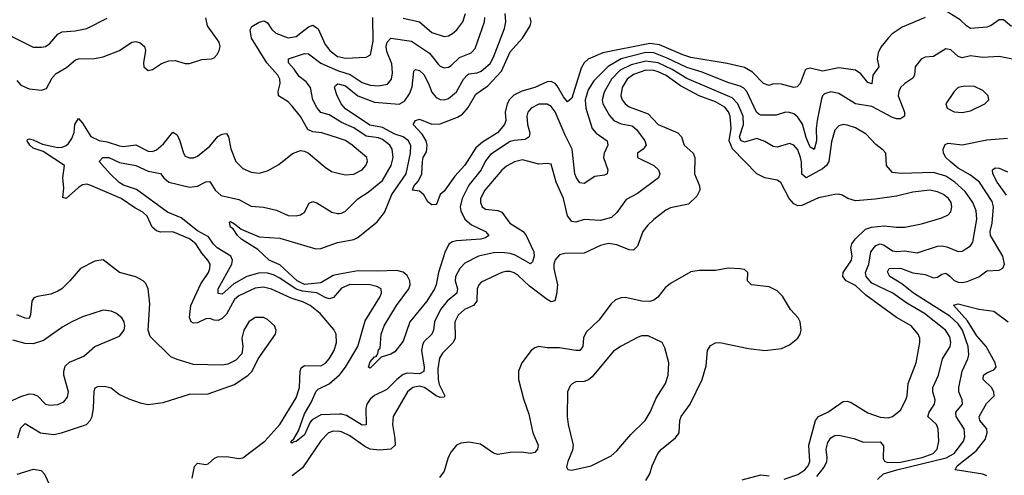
# Model space of a CAD drawing. Header units: inches. Extents: x 1694797 to 1849917, y 907313 to 1017959.
# Tile 709 of 834: x 1838444 to 1843235, y 964283 to 966500. Entities that reach past the tile are written whole.
import ezdxf

# ---------------------------------------------------------------- set-up
doc = ezdxf.new("R2010")
doc.units = ezdxf.units.IN
doc.header["$MEASUREMENT"] = 0
doc.layers.add('B8936', color=7, linetype='Continuous')
doc.layers.add('B8946', color=7, linetype='Continuous')

msp = doc.modelspace()

# ---------------------------------------------------------------- linework, layer by layer
at = {"layer": 'B8936', "color": 5}
for points, elevation in [([(1838370, 966436.8), (1838510, 966366), (1838550, 966365.8), (1838570, 966370.2), (1838590, 966383.6), (1838629.8, 966430), (1838650, 966440.6), (1838713.7, 966446.3), (1838770, 966457.8), (1838870, 966507.9)], 640), ([(1838430, 966204.9), (1838450, 966181.4), (1838490, 966164.4), (1838550, 966156.8), (1838574.1, 966165.9), (1838602.6, 966217.4), (1838621.1, 966238.9), (1838672.2, 966267.8), (1838715.3, 966304.7), (1838730, 966310.1), (1838808.9, 966311.1), (1838850, 966320.1), (1838930, 966350.9), (1838990, 966390.9), (1839010, 966393.4), (1839030, 966387.2), (1839051.4, 966370), (1839056.9, 966350), (1839046.5, 966290), (1839048.9, 966270), (1839070, 966252.7), (1839090, 966258), (1839133.6, 966286.4), (1839170, 966300.5), (1839201.1, 966301.1), (1839250, 966287.4), (1839270, 966287.2), (1839330, 966305.8), (1839377.2, 966310), (1839390, 966314.6), (1839404.4, 966330), (1839415, 966350), (1839419.3, 966370), (1839414.8, 966390), (1839357.9, 966470), (1839349, 966509)], 620), ([(1840000, 965921.8), (1839913.6, 965950), (1839870, 965954.5), (1839845.4, 965965.4), (1839810, 966028.7), (1839770, 966079.8), (1839750, 966100.3), (1839704.1, 966130), (1839701.8, 966150), (1839710.9, 966189.1), (1839710.2, 966210.2), (1839700.4, 966230), (1839647.2, 966290), (1839572.1, 966410), (1839566, 966450), (1839572.8, 966467.2), (1839610, 966488.8), (1839634.2, 966494.2), (1839650, 966484.7), (1839671.6, 966451.6), (1839690, 966434.6), (1839750, 966412.4), (1839790, 966418.9), (1839850, 966465.3), (1839870, 966472.8), (1839895.5, 966455.5), (1839930, 966379.7), (1839953.8, 966350), (1839990, 966321.8), (1840000, 966319.7)], 580), ([(1840000, 966005.8), (1839950, 966036.6), (1839909.2, 966049.2), (1839890, 966072.5), (1839870.9, 966110), (1839859.2, 966170), (1839838.1, 966198.1), (1839803.7, 966223.7), (1839779.7, 966259.7), (1839751.8, 966290), (1839751.5, 966310), (1839830, 966335.7), (1839850, 966334.5), (1839909.3, 966289.3), (1839990, 966253.1), (1840000, 966249.9)], 560), ([(1840000, 966108.3), (1839989.3, 966130), (1839975.5, 966170), (1839980, 966180), (1839991.8, 966188.2), (1840000, 966186.1)], 540), ([(1839283.2, 964270), (1839294.4, 964325.6), (1839310, 964342.2), (1839350, 964335.9), (1839360.5, 964339.5), (1839392.5, 964367.5), (1839406.9, 964373.1), (1839450, 964374.4), (1839510, 964365.1), (1839530, 964368.2), (1839637.4, 964450), (1839710, 964531.1), (1839790, 964660.7), (1839804.9, 964710), (1839808.7, 964790), (1839814.2, 964805.8), (1839830, 964817.3), (1839910, 964816.2), (1839931.4, 964828.6), (1839950.5, 964850), (1839974.3, 964890), (1839985.9, 964930), (1839984.3, 964970), (1839972.3, 964992.3), (1839905.5, 965070), (1839857, 965110), (1839825.5, 965125.5), (1839764.7, 965144.7), (1839670, 965189.2), (1839630, 965199.4), (1839590, 965194.2), (1839510, 965156.5), (1839490, 965138.2), (1839450, 965067.6), (1839430, 965046.6), (1839410, 965036.7), (1839390, 965038.3), (1839370, 965046.9), (1839350, 965044.3), (1839310, 965025.7), (1839290, 965024.1), (1839277.7, 965030), (1839270.5, 965050.5), (1839276.5, 965110), (1839325.1, 965214.9), (1839362.1, 965270), (1839369.9, 965290.1), (1839370.4, 965310), (1839359.9, 965330), (1839330, 965364.4), (1839301.6, 965410), (1839270, 965433.5), (1839190, 965468), (1839130, 965466.1), (1839110, 965473.2), (1839088.6, 965490), (1839064.2, 965544.2), (1839043.7, 965563.7), (1839004.3, 965584.3), (1838938, 965630), (1838790, 965692.6), (1838770, 965699.1), (1838750, 965696.8), (1838730, 965684.1), (1838670, 965629.7), (1838654.6, 965634.6), (1838658.9, 965681.1), (1838654.3, 965730), (1838662.2, 965790), (1838558.2, 965858.2), (1838510, 965874.6), (1838493.3, 965890), (1838481.2, 965910), (1838482.9, 965917.1), (1838490, 965920.8), (1838510, 965916), (1838554.5, 965894.5), (1838630, 965878.9), (1838650, 965879.9), (1838670, 965887.4), (1838682.4, 965897.6), (1838698, 965922), (1838708.4, 965951.6), (1838712.7, 965990), (1838730, 966019.6), (1838750, 965996.3), (1838790, 965931), (1838830, 965912.7), (1838870, 965906.1), (1838930, 965885.7), (1838950, 965883.4), (1839010, 965891.8), (1839070, 965860.3), (1839090, 965858.8), (1839110, 965867.3), (1839143.5, 965896.5), (1839190, 965952.1), (1839210, 965940.2), (1839224, 965910), (1839241, 965850), (1839250, 965835.6), (1839270, 965827.5), (1839290, 965828.5), (1839310, 965836.9), (1839370, 965884.7), (1839408.3, 965931.7), (1839430, 965943.5), (1839450, 965946), (1839460.2, 965930), (1839472.1, 965872.1), (1839496.5, 965810), (1839530, 965776.5), (1839570, 965758.2), (1839610, 965753.6), (1839650, 965764.4), (1839704.2, 965795.8), (1839771.6, 965848.4), (1839810, 965863.6), (1839830, 965860.7), (1839850, 965851.3), (1839930, 965782.7), (1839961.8, 965761.8), (1840000, 965752.5)], 580), ([(1840000, 965182.7), (1839971.5, 965148.5), (1839950, 965142.8), (1839930, 965148.3), (1839890, 965172), (1839819.3, 965179.3), (1839788.9, 965188.9), (1839710, 965243), (1839678.9, 965258.9), (1839650, 965266.7), (1839612.2, 965267.7), (1839549, 965251), (1839485.2, 965214.8), (1839430, 965164.8), (1839410, 965167.8), (1839409.1, 965190), (1839475.7, 965310), (1839479.9, 965330), (1839471.5, 965350), (1839405.7, 965390), (1839387.4, 965407.4), (1839363, 965443), (1839310, 965472.5), (1839230, 965535.4), (1839163.1, 965563.1), (1839013.2, 965673.2), (1838950, 965695.1), (1838928.3, 965708.3), (1838883.6, 965750), (1838831.6, 965810), (1838848.3, 965830), (1838878.3, 965830), (1838930, 965804.7), (1839010, 965790.1), (1839070, 965763.9), (1839130, 965752.2), (1839145.1, 965730), (1839170, 965709.2), (1839270, 965686), (1839309.9, 965690.1), (1839350, 965711.1), (1839370, 965713.1), (1839395.8, 965670), (1839424.7, 965644.7), (1839510, 965625.9), (1839570, 965593), (1839630, 965587.8), (1839694.1, 965574.1), (1839750, 965547.7), (1839790, 965545.2), (1839810, 965550.3), (1839830, 965564.2), (1839852.3, 965607.7), (1839870, 965615.6), (1839890, 965609.1), (1839963.2, 965563.2), (1839990, 965557.2), (1840000, 965557.7)], 560), ([(1840000, 965261.4), (1839970, 965255.6), (1839910, 965219.7), (1839830, 965212), (1839794.3, 965230), (1839710, 965307.7), (1839658.5, 965330), (1839602, 965382), (1839524.5, 965430), (1839503.5, 965450), (1839482.7, 965482.7), (1839469.8, 965490), (1839465.3, 965514.7), (1839470, 965518), (1839490, 965507.7), (1839520.9, 965480.9), (1839610, 965443.2), (1839710, 965437.3), (1839885.1, 965385.1), (1839910, 965387.6), (1839990, 965416.1), (1840000, 965417.8)], 540), ([(1838435, 964465), (1838450, 964514), (1838470, 964535.6), (1838545.8, 964490), (1838610, 964482.1), (1838648.3, 964490), (1838768.7, 964530), (1838787.5, 964550), (1838796.3, 964570), (1838803.2, 964610), (1838806.6, 964693.4), (1838811.8, 964708.2), (1838824.7, 964715.3), (1838856.7, 964716.7), (1838889.3, 964709.3), (1838930, 964677.3), (1838974.7, 964654.7), (1839030, 964635.9), (1839070, 964628.1), (1839142.5, 964637.5), (1839270, 964677.5), (1839360.5, 964679.5), (1839490, 964725.4), (1839555.1, 964770), (1839575.1, 964790), (1839604.7, 964850), (1839689, 964970), (1839692.3, 964990), (1839683.2, 965010), (1839650, 965040.8), (1839630, 965051.3), (1839590, 965051.5), (1839559.6, 965030), (1839535.4, 964990), (1839525, 964950), (1839529.5, 964910), (1839525.4, 964874.6), (1839496.5, 964843.5), (1839456.1, 964823.9), (1839430, 964819.8), (1839290, 964822.5), (1839210, 964846.2), (1839180.1, 964860.1), (1839079.5, 964959.5), (1839069.5, 964990), (1839077.6, 965117.6), (1839068.9, 965190), (1839057.4, 965217.4), (1839045.1, 965230), (1839010, 965248.9), (1838930, 965270.9), (1838850, 965331.2), (1838810, 965325.4), (1838739.5, 965290), (1838688.2, 965230), (1838648.8, 965191.2), (1838630, 965178.6), (1838594.9, 965165.1), (1838530, 965154.1), (1838513.1, 965146.9), (1838502.6, 965130), (1838496.3, 965063.7), (1838490, 965046.6), (1838470, 965047.2), (1838430, 965063.9)], 620), ([(1838390, 964638.8), (1838450, 964666.8), (1838490, 964679.1), (1838510, 964679), (1838530, 964670.2), (1838570, 964630.2), (1838590, 964624.9), (1838630, 964627.2), (1838658.9, 964641.1), (1838676.6, 964663.4), (1838682, 964690), (1838659.4, 964770), (1838658.2, 964790), (1838666.1, 964813.9), (1838686.9, 964833.1), (1838756.2, 964863.8), (1838810, 964910.2), (1838930, 964960.3), (1838951.9, 964990), (1838955.8, 965010), (1838952.8, 965030), (1838940.4, 965050), (1838911.9, 965071.9), (1838890, 965081.4), (1838850, 965087.3), (1838750, 965054.2), (1838698, 965030), (1838654.4, 965005.6), (1838559.9, 964940.1), (1838510, 964922.6), (1838470, 964925), (1838410, 964941.7)], 640), ([(1840000, 964581), (1839910, 964577.4), (1839866.9, 964553.1), (1839857.7, 964542.3), (1839830, 964481.1), (1839790, 964448), (1839774.9, 964445.1), (1839770, 964439.5), (1839764, 964444), (1839764.4, 964450), (1839778.6, 964461.4), (1839800.3, 964499.7), (1839830, 964582.4), (1839862.1, 964637.9), (1839886.6, 964693.4), (1839897, 964703), (1839950, 964729.1), (1840000, 964773)], 560), ([(1840000, 964496), (1839970, 964498.1), (1839946.7, 964490), (1839910, 964450.9), (1839820.1, 964319.9), (1839770, 964280.2)], 580), ([(1838591.6, 964231.6), (1838567.2, 964287.2), (1838550, 964304.4), (1838510, 964311.1), (1838430, 964287.4)], 620)]:
    msp.add_lwpolyline(points, dxfattribs=dict(at, elevation=elevation))
at = {"layer": 'B8946', "color": 5}
for points, elevation in [([(1840000, 966186.1), (1840030, 966178.4), (1840089.1, 966129.1), (1840170, 966098.7), (1840290.3, 966089.7), (1840317.1, 966102.9), (1840341.2, 966138.8), (1840353.5, 966173.5), (1840362.5, 966250), (1840370, 966257.8), (1840390, 966253.6), (1840410, 966233.2), (1840433.7, 966190), (1840450, 966148.1), (1840470, 966121.8), (1840490, 966111.6), (1840510, 966110.8), (1840530, 966117.2), (1840570, 966148.6), (1840604.1, 966210), (1840621.1, 966230), (1840630, 966236.6), (1840670, 966241.7), (1840690, 966249.2), (1840733.2, 966286.8), (1840750, 966317.6), (1840802.1, 966457.9), (1840809.3, 966490), (1840806.4, 966530)], 540), ([(1840000, 966249.9), (1840052.6, 966232.7), (1840110, 966194.5), (1840150, 966181.2), (1840190, 966177.6), (1840233.1, 966186.9), (1840253.7, 966210), (1840258.5, 966241.5), (1840254.8, 966285.2), (1840230, 966345.8), (1840227.8, 966370), (1840231.2, 966390), (1840250, 966411), (1840350, 966395), (1840437.9, 966337.9), (1840481.7, 966281.7), (1840490, 966273.5), (1840510, 966266), (1840530, 966268.6), (1840543.4, 966276.6), (1840583.4, 966316.6), (1840640.9, 966339.1), (1840659.4, 966360.6), (1840705.2, 966490), (1840706.8, 966510)], 560), ([(1840000, 966319.7), (1840030, 966313.3), (1840130, 966317.5), (1840151.5, 966328.5), (1840164.6, 966395.4), (1840162.7, 966510)], 580), ([(1840310, 966507.8), (1840389.3, 966489.3), (1840450, 966438.3), (1840510, 966418.3), (1840530, 966421.4), (1840550, 966432.7), (1840570.6, 966450), (1840600.9, 966490), (1840612.9, 966530)], 580), ([(1842850, 966511.2), (1842736.8, 966463.2), (1842689.5, 966430.5), (1842669.5, 966410.5), (1842633.7, 966366.3), (1842620.4, 966339.6), (1842616.3, 966310), (1842623.6, 966270), (1842594.5, 966230), (1842590, 966188.6), (1842570, 966194), (1842537.2, 966237.2), (1842510, 966254.4), (1842430, 966266.3), (1842350, 966248.9), (1842290, 966264.6), (1842270, 966259.7), (1842266, 966254), (1842240.9, 966190), (1842227.2, 966172.8), (1842210, 966169.9), (1842150, 966186), (1842110, 966187.3), (1842090, 966180.7), (1842062.2, 966190), (1842010, 966244.7), (1841970, 966267), (1841886.2, 966286.2), (1841710, 966316.7), (1841670, 966329.4), (1841557.6, 966377.6), (1841510, 966384), (1841281.8, 966338.2), (1841210, 966307.9), (1841190.5, 966289.5), (1841175.6, 966264.4), (1841130, 966119.1), (1841110, 966100.3), (1841090, 966124.9), (1841059, 966179), (1841050, 966189.3), (1841030, 966199.9), (1841010, 966197), (1840950, 966170.7), (1840887, 966153), (1840847.7, 966132.3), (1840827.5, 966112.5), (1840815.1, 966090), (1840806.7, 966050), (1840808.8, 966010), (1840803.2, 965990), (1840768.5, 965950), (1840695.2, 965904.8), (1840662.9, 965877.1), (1840610, 965791.8), (1840561.6, 965738.4), (1840510, 965666.3), (1840490.2, 965649.8), (1840474.3, 965605.7), (1840470, 965600.7), (1840450, 965598.7), (1840430, 965614.5), (1840410, 965647.8), (1840390, 965666.6), (1840355.3, 965670), (1840361, 965690), (1840384.4, 965715.6), (1840401.4, 965750), (1840403.9, 965810), (1840407.8, 965830), (1840422.9, 965857.1), (1840427.3, 965890), (1840422.4, 965910), (1840402.4, 965942.4), (1840358, 965990), (1840369.7, 966010), (1840390, 966016.5), (1840450, 965992), (1840490, 965992.9), (1840574.5, 966025.5), (1840599.3, 966040.7), (1840626.6, 966073.4), (1840662.6, 966137.4), (1840721.2, 966178.8), (1840788.7, 966250), (1840830, 966343.9), (1840889.9, 966410.1), (1840927, 966470), (1840933.2, 966490), (1840928, 966510)], 520), ([(1843270, 966467.4), (1843230, 966499.8), (1843210, 966499.8), (1843170, 966471.6), (1843150, 966464.1), (1843070, 966457.4), (1843050, 966469.9), (1843019, 966499), (1842930, 966554.3)], 520), ([(1843290, 966305), (1843210, 966320.5), (1843130, 966315.5), (1843070, 966323.7), (1843030, 966314.9), (1843010, 966320.2), (1842974.1, 966354.1), (1842950, 966358), (1842890, 966321.4), (1842850, 966317.2), (1842830, 966308.2), (1842800.8, 966270), (1842797.5, 966230), (1842790, 966215.1), (1842750.3, 966190), (1842730, 966169.6), (1842720.7, 966150), (1842718.6, 966130), (1842749.3, 966050), (1842748.3, 966030), (1842730, 966018.1), (1842710, 966017.7), (1842690, 966024), (1842590, 966077.5), (1842511.2, 966091.2), (1842430, 966140.7), (1842390, 966148.5), (1842360.5, 966139.5), (1842350.1, 966129.9), (1842344.5, 966115.5), (1842323.4, 966010), (1842318.6, 965970), (1842320.1, 965910), (1842310, 965868.8), (1842290, 965880.2), (1842270, 965926.2), (1842252.1, 965992.1), (1842230, 966026.1), (1842210, 966041.4), (1842190, 966049.2), (1842170, 966050.6), (1842124, 966036), (1842050, 966035.6), (1842040.6, 966040.6), (1842029.6, 966049.6), (1841981.2, 966150), (1841967, 966167), (1841950, 966177), (1841890, 966194.2), (1841764.7, 966244.7), (1841690, 966267.5), (1841593.7, 966313.7), (1841530, 966338.2), (1841490, 966340.8), (1841370.7, 966309.3), (1841307, 966273), (1841237.7, 966202.3), (1841210, 966159.4), (1841195.8, 966110), (1841198.3, 966070), (1841228.9, 965970), (1841248.1, 965948.1), (1841302.8, 965910), (1841305.8, 965890), (1841287.8, 965850), (1841284.2, 965830), (1841305.2, 965770), (1841303.1, 965750), (1841290, 965743.7), (1841243.1, 965736.9), (1841190, 965703.5), (1841170, 965706.6), (1841152.8, 965730), (1841145.5, 965750), (1841132.6, 965870), (1841097.9, 965937.9), (1841050, 966051.7), (1841030, 966078), (1841010, 966088.5), (1840970, 966088.6), (1840932.3, 966070), (1840916.8, 966050), (1840911.4, 966030), (1840915.1, 965990), (1840925.3, 965950), (1840923.2, 965930), (1840903.2, 965916.8), (1840850, 965913.1), (1840830, 965906.7), (1840735.5, 965844.5), (1840710, 965813.7), (1840689.6, 965770), (1840630, 965695.2), (1840596.2, 965630), (1840587.4, 965590), (1840589.6, 965570), (1840609.6, 965530), (1840642.3, 965502.3), (1840710.3, 965470), (1840726, 965450), (1840710, 965439.3), (1840687.1, 965433), (1840570, 965423.7), (1840550, 965419.5), (1840532.2, 965407.8), (1840512.4, 965367.6), (1840481.2, 965270), (1840471.2, 965210), (1840463, 965190), (1840424.7, 965130), (1840342.8, 965030), (1840310, 964936.2), (1840270, 964884.5), (1840250, 964872.3), (1840202.5, 964857.5), (1840150, 964804.7), (1840140.9, 964810), (1840150, 964836.3), (1840170, 964859.3), (1840178.3, 964861.7), (1840186.3, 964873.7), (1840190, 964894.8), (1840197.2, 964902.8), (1840203.4, 964970), (1840217, 965010), (1840277, 965110), (1840336.9, 965190), (1840343.2, 965210), (1840342.5, 965230), (1840330, 965254.9), (1840310, 965272), (1840279.8, 965279.8), (1840184, 965276), (1840090, 965278.7), (1840000, 965261.4)], 540), ([(1842322.5, 964277.5), (1842357.3, 964322.7), (1842371.3, 964350), (1842373.4, 964370), (1842368.6, 964411.4), (1842376.2, 964443.8), (1842390, 964466), (1842410, 964477.8), (1842430, 964478.2), (1842502.5, 964462.5), (1842550, 964444.8), (1842630, 964446), (1842647.4, 964427.4), (1842645.3, 964365.3), (1842652.3, 964352.3), (1842666.4, 964346.4), (1842730, 964347.7), (1842834.3, 964370), (1842887.9, 964390), (1842908.5, 964410), (1842916.7, 964450), (1842912.1, 964510), (1842905.2, 964530), (1842862.4, 964570), (1842869.1, 964590), (1842894.7, 964630), (1842898.8, 964650), (1842886.6, 964690), (1842886.6, 964710), (1842914.4, 964770), (1842934.4, 964850), (1842970.7, 964909.3), (1842974.4, 964930), (1842970, 964957.3), (1842947.9, 964990), (1842845.7, 965070), (1842761.1, 965121.1), (1842691.9, 965170), (1842590, 965218.2), (1842562.6, 965250), (1842558.8, 965270), (1842575.8, 965310), (1842584.5, 965370), (1842610, 965401.9), (1842630, 965409.5), (1842650, 965402.5), (1842690, 965375.2), (1842710, 965371.9), (1842750, 965375.1), (1842810, 965366.3), (1842910, 965398.3), (1842930, 965399.8), (1842954.7, 965394.7), (1843010, 965371.6), (1843030, 965373.7), (1843070, 965400.2), (1843081.8, 965418.2), (1843101.3, 965530), (1843097.4, 965570), (1843080.6, 965610), (1843044.6, 965664.6), (1842994.3, 965710), (1842950, 965739.1), (1842890, 965755.9), (1842731.6, 965751.6), (1842690, 965757.4), (1842661.1, 965790), (1842657.4, 965850), (1842645.5, 965865.5), (1842610, 965892.4), (1842563, 965943), (1842510, 965974.3), (1842470, 965987.3), (1842450, 965989.8), (1842430, 965983.9), (1842410, 965962), (1842394.2, 965905.8), (1842380.1, 965810), (1842369.2, 965790.8), (1842350, 965773.9), (1842270, 965731.4), (1842249.3, 965749.3), (1842248.6, 965808.6), (1842243.4, 965830), (1842230, 965866.2), (1842210, 965889.8), (1842190, 965898), (1842130, 965880.2), (1842110, 965882.8), (1842070, 965907.2), (1842030, 965922), (1841970, 965904.8), (1841952.9, 965912.9), (1841946.8, 965930), (1841965.9, 965990), (1841963.3, 966030), (1841938.7, 966090), (1841910, 966120.1), (1841690, 966213.4), (1841618, 966258), (1841550, 966290.4), (1841490, 966299.1), (1841419.2, 966280.8), (1841365.9, 966254.1), (1841324.2, 966210), (1841287.4, 966147.4), (1841278.4, 966110), (1841281.9, 966090), (1841314.1, 966034.1), (1841334.5, 966010), (1841370, 965993.8), (1841424.2, 965984.3), (1841445.4, 965965.4), (1841486.2, 965910), (1841492.1, 965890), (1841476.9, 965870), (1841450.3, 965850), (1841450.3, 965830), (1841529, 965790), (1841551.3, 965770), (1841559.2, 965750), (1841552.6, 965730), (1841450, 965655.2), (1841395.1, 965624.9), (1841350, 965561.7), (1841322.9, 965537.1), (1841270, 965523.6), (1841190, 965527.6), (1841150, 965515.3), (1841130, 965518.2), (1841110, 965545.1), (1841089.9, 965630), (1841053.6, 965710), (1841030, 965797), (1841010, 965801), (1840970, 965797.5), (1840890, 965817.5), (1840851, 965809), (1840811.9, 965788.1), (1840790, 965768.1), (1840707.9, 965670), (1840686.2, 965630), (1840685.8, 965610), (1840694.2, 965590), (1840710, 965578.7), (1840770, 965572.3), (1840790, 965564.2), (1840828.1, 965510), (1840892.9, 965470), (1840908.3, 965450), (1840945.3, 965370), (1840947.1, 965350), (1840938.7, 965321.3), (1840930, 965312.4), (1840854.5, 965354.5), (1840830, 965363), (1840790, 965367.7), (1840750, 965365.7), (1840675.8, 965350), (1840610, 965315.2), (1840585.3, 965290), (1840565.1, 965250), (1840562.9, 965230), (1840573.5, 965190), (1840570.7, 965170), (1840524, 965130), (1840492, 965090), (1840461.7, 965030), (1840457.9, 964990), (1840450.1, 964970), (1840410, 964932), (1840403.1, 964916.9), (1840398.6, 964890), (1840412.2, 964810), (1840410, 964788.6), (1840390, 964777.7), (1840330, 964780.4), (1840310, 964774.5), (1840278.4, 964750), (1840230, 964701.6), (1840170, 964670.9), (1840150, 964653.4), (1840133.6, 964630), (1840128, 964610), (1840130, 964528.5), (1840110, 964527), (1840034.5, 964574.5), (1840010, 964581.4), (1840000, 964581)], 560), ([(1842164.2, 964264.2), (1842230, 964287.9), (1842264.6, 964310), (1842280.6, 964330), (1842287.8, 964350), (1842283.7, 964430), (1842315.8, 964550), (1842331.2, 964568.8), (1842375.8, 964590), (1842450, 964642.3), (1842470, 964644.7), (1842490, 964638.4), (1842570, 964587.9), (1842630, 964565.9), (1842670, 964563.2), (1842690, 964569.1), (1842730, 964599.6), (1842756.1, 964650), (1842761.9, 964670), (1842767.1, 964730), (1842806.4, 964830), (1842823.4, 964930), (1842823.2, 964950), (1842815.4, 964970), (1842781, 965010), (1842710, 965050.4), (1842560.6, 965160.6), (1842510, 965207), (1842464.6, 965230), (1842448.5, 965250), (1842449.9, 965270), (1842491.7, 965330), (1842494.5, 965350), (1842487.8, 965390), (1842492.1, 965410), (1842508.4, 965431.6), (1842559.6, 965480.4), (1842589.1, 965490.9), (1842650, 965497.7), (1842710, 965490.1), (1842750, 965491.1), (1842832.3, 965507.7), (1842930, 965535.8), (1842962.2, 965550), (1842974.3, 965565.7), (1842979.5, 965590), (1842975.4, 965610), (1842962.9, 965630), (1842938.8, 965650), (1842910, 965662.9), (1842870, 965669.9), (1842790, 965660.5), (1842710, 965641.3), (1842606.1, 965626.1), (1842510, 965618), (1842472.7, 965630), (1842446.3, 965646.3), (1842430, 965651.1), (1842410, 965649.7), (1842330, 965632.7), (1842250, 965596), (1842230, 965595), (1842210, 965604.5), (1842187.9, 965630), (1842147.4, 965707.4), (1842130, 965719.2), (1842070, 965730.7), (1842030.5, 965750.5), (1841911.8, 965871.8), (1841895.5, 965910), (1841905.7, 965970), (1841901.2, 966030), (1841892.6, 966052.6), (1841874.4, 966074.4), (1841830, 966099.7), (1841750, 966128.9), (1841658.8, 966178.8), (1841590, 966227.8), (1841550, 966247.1), (1841530, 966252.9), (1841490, 966253.8), (1841430, 966233.5), (1841399.4, 966210), (1841374.8, 966170), (1841368.8, 966130), (1841375.4, 966110), (1841390.1, 966090.1), (1841410, 966076.4), (1841501.5, 966041.5), (1841550.5, 965990.5), (1841645.7, 965950), (1841663.9, 965930), (1841677.3, 965890), (1841720.3, 965850), (1841729.2, 965830), (1841728, 965750), (1841751.1, 965691.1), (1841753.6, 965670), (1841739, 965641), (1841697.3, 965602.7), (1841610, 965584.5), (1841587.3, 965572.7), (1841530, 965527.6), (1841500.1, 965499.9), (1841476.5, 965470), (1841450, 965398.7), (1841430, 965378.9), (1841410, 965380.8), (1841350, 965404.1), (1841309.5, 965410.5), (1841270, 965400.7), (1841190, 965363.6), (1841096.8, 965363.2), (1841070, 965355.3), (1841050, 965331.2), (1841043.6, 965310), (1841042.4, 965290), (1841060.1, 965210), (1841056.6, 965163.4), (1841047.8, 965132.2), (1841030, 965127.1), (1841010, 965138.8), (1840924.3, 965204.3), (1840870, 965254.8), (1840850, 965268.7), (1840830, 965275.6), (1840810, 965275.8), (1840790, 965269.9), (1840690, 965223.2), (1840677.4, 965210), (1840669.2, 965190.8), (1840668.9, 965130), (1840652.8, 965110), (1840608.5, 965090), (1840577.6, 965062.4), (1840562, 965030), (1840563.3, 964950), (1840553.9, 964930), (1840501.6, 964878.4), (1840486.8, 964853.2), (1840478.9, 964801.1), (1840480.4, 964750), (1840485.4, 964725.4), (1840513, 964670), (1840510, 964662.9), (1840490, 964662.7), (1840470, 964670.6), (1840413.2, 964710), (1840390, 964716.7), (1840356.2, 964710), (1840330.7, 964690), (1840261.6, 964570), (1840258.2, 964530), (1840270, 964462.8), (1840271.1, 964430), (1840249.7, 964410.3), (1840194.8, 964405.2), (1840150, 964411.2), (1840122.9, 964422.9), (1840050, 964475.6), (1840010, 964495.3), (1840000, 964496)], 580), ([(1840000, 965417.8), (1840069.6, 965430), (1840090, 965440.2), (1840183.9, 965516.1), (1840218.4, 965561.6), (1840254.1, 965650), (1840324, 965750), (1840346.3, 965850), (1840346.8, 965886.8), (1840335.5, 965910), (1840310, 965929.9), (1840270, 965943), (1840210, 965975.9), (1840147, 965987), (1840030, 966065.8), (1840009, 966090), (1840000, 966108.3)], 540), ([(1840000, 965557.7), (1840010, 965558.2), (1840030, 965568.3), (1840090, 965629.3), (1840139.3, 965660.7), (1840210, 965717.7), (1840251.8, 965790), (1840260.7, 965830), (1840255.6, 965870), (1840244.7, 965890), (1840210, 965916.7), (1840190, 965924.5), (1840130, 965933.6), (1840070, 965973.9), (1840010, 965999.7), (1840000, 966005.8)], 560), ([(1840000, 965752.5), (1840030, 965745.1), (1840070, 965748.8), (1840109.7, 965770), (1840128.8, 965790), (1840136.5, 965810), (1840132.5, 965830), (1840062.5, 965890), (1840030, 965912), (1840000, 965921.8)], 580), ([(1842617.2, 964262.7), (1842647.1, 964290), (1842710.9, 964310), (1842952.3, 964367.7), (1842990.3, 964390), (1843035.5, 964450), (1843042.3, 964470), (1843038.5, 964510), (1843000.5, 964570), (1842998.8, 964590), (1843030.6, 964630), (1843029.2, 964650), (1843013.1, 964690), (1843013.8, 964710), (1843029.9, 964790), (1843057.1, 964850), (1843061.8, 964870), (1843058.9, 964910), (1843031.6, 964990), (1843010, 965020.1), (1842970, 965057.2), (1842792, 965170), (1842735.2, 965215.2), (1842678, 965250), (1842665.9, 965274), (1842675.1, 965290), (1842730, 965291.6), (1842790, 965269.3), (1842850, 965260.6), (1842890, 965244.2), (1842910, 965247.9), (1842930, 965262), (1842950, 965266.1), (1842970, 965252.9), (1842990, 965231.6), (1843010, 965223.3), (1843030, 965221.9), (1843054.3, 965225.7), (1843110.4, 965249.6), (1843150, 965278.9), (1843210, 965282), (1843228.1, 965291.9), (1843234.8, 965310), (1843228.1, 965350), (1843167.3, 965450), (1843166.2, 965470), (1843175.8, 965510), (1843181.5, 965590), (1843175.7, 965615.7), (1843114.5, 965710), (1843070, 965744), (1843010, 965777.3), (1842970.6, 965810), (1842949.8, 965830), (1842938.4, 965850), (1842936.8, 965870), (1842946.8, 965893.2), (1842960.6, 965899.4), (1843030, 965890.9), (1843150, 965915.9), (1843250, 965923.5)], 540), ([(1843245.8, 965645.8), (1843199.4, 965710), (1843179.2, 965750), (1843176.4, 965770), (1843190, 965779.3), (1843210, 965777.3), (1843250, 965759.8)], 520), ([(1841490, 964258.9), (1841509.8, 964290), (1841521.1, 964330), (1841548.8, 964390), (1841566, 964410), (1841634.7, 964465.3), (1841652.2, 964490), (1841656, 964550), (1841662.6, 964570), (1841706.5, 964630), (1841765, 964750), (1841784.1, 964815.9), (1841790.7, 964890), (1841804.3, 964915.7), (1841830, 964928.6), (1841850, 964929.4), (1841990, 964900.3), (1842069.5, 964890.5), (1842150, 964900.5), (1842190, 964918.4), (1842230, 964950.7), (1842241.6, 964970), (1842246, 964990), (1842242, 965030), (1842231.3, 965050), (1842194, 965090), (1842155.2, 965155.2), (1842130, 965181.6), (1842090, 965199.8), (1842005.1, 965210), (1841985.4, 965230), (1841986.6, 965270), (1841970, 965284.5), (1841947.9, 965287.9), (1841891.1, 965291.1), (1841830, 965279.8), (1841750, 965279.8), (1841710, 965273.3), (1841610, 965216.8), (1841584.6, 965195.4), (1841548.7, 965150), (1841530, 965135.4), (1841510, 965128.9), (1841470.3, 965130.3), (1841390, 965147.9), (1841370, 965147.4), (1841343.4, 965136.6), (1841322, 965118), (1841261.3, 965038.7), (1841200.4, 964979.6), (1841188, 964952), (1841184, 964910), (1841170, 964890.6), (1841150, 964889.9), (1841070, 964904.3), (1841010, 964904.2), (1840970, 964909.8), (1840950, 964904), (1840932.2, 964890), (1840887.2, 964830), (1840871.7, 964790), (1840871.3, 964750), (1840895.3, 964655.3), (1840921.6, 964581.6), (1840941.1, 964490), (1840966.1, 964430), (1840963.3, 964410), (1840950, 964394.9), (1840930, 964389.9), (1840883.6, 964396.4), (1840830, 964395.2), (1840770, 964384.2), (1840750, 964390.5), (1840685.6, 964434.4), (1840630, 964444.2), (1840590, 964440.4), (1840570, 964429.7), (1840542.9, 964397.1), (1840529.4, 964370.6), (1840510, 964302.9), (1840486.6, 964273.4)], 620), ([(1840000, 964773), (1840003.7, 964776.3), (1840029.4, 964810), (1840089.9, 964910), (1840124.7, 965035.3), (1840196.5, 965150), (1840204.5, 965170), (1840202.7, 965190), (1840181.9, 965201.9), (1840149.9, 965209.9), (1840050, 965212.2), (1840010, 965194.7), (1840000, 965182.7)], 560), ([(1843150, 964280.2), (1843129.6, 964289.6), (1842995.1, 964310), (1843005.8, 964330), (1843097.5, 964402.5), (1843142.1, 964457.9), (1843150.8, 964490), (1843149.2, 964510), (1843115.6, 964550), (1843112.8, 964570), (1843147.6, 964632.4), (1843185.6, 964670), (1843184.2, 964690), (1843172.6, 964710), (1843132.1, 964750), (1843133, 964770), (1843150, 964782.5), (1843183.3, 964796.7), (1843194.8, 964810), (1843189.9, 964830), (1843146.1, 964910), (1843101.3, 964961.3), (1843055.7, 965035.7), (1842988, 965112), (1843010, 965118.3), (1843110, 965091.5), (1843182.9, 965082.8), (1843252.7, 965030)], 520), ([(1841959.4, 964260.6), (1842050, 964285.1), (1842090, 964280.1)], 580)]:
    msp.add_lwpolyline(points, dxfattribs=dict(at, elevation=elevation))
for points, elevation in [([(1843042.9, 966177.1), (1843009.5, 966170.5), (1842990, 966151.3), (1842950.5, 966090), (1842956.3, 966070), (1842990, 966051.8), (1843030, 966048.1), (1843070, 966056.9), (1843139.5, 966090), (1843159.5, 966110), (1843156.2, 966130), (1843130, 966155.6), (1843090, 966175.7)], 560), ([(1841502.4, 964962.4), (1841470, 964961.3), (1841450, 964953.7), (1841370, 964911.9), (1841332.9, 964887.1), (1841230, 964762.6), (1841212.3, 964747.7), (1841190, 964740.4), (1841150, 964737.4), (1841131.6, 964728.4), (1841122, 964718), (1841108.8, 964690), (1841108, 964570), (1841112.9, 964530), (1841136.5, 964430), (1841134, 964406), (1841110.7, 964350), (1841104.9, 964324.9), (1841111, 964311), (1841130, 964307.7), (1841224, 964330), (1841321.2, 964378.8), (1841350, 964401.7), (1841417.7, 964482.3), (1841487.2, 964550), (1841511.9, 964590), (1841541, 964659), (1841586.4, 964730), (1841599.8, 964770), (1841602, 964830), (1841583.1, 964903.1), (1841569.4, 964930)], 640)]:
    msp.add_lwpolyline(points, close=True, dxfattribs=dict(at, elevation=elevation))

doc.saveas('drawing.dxf')
